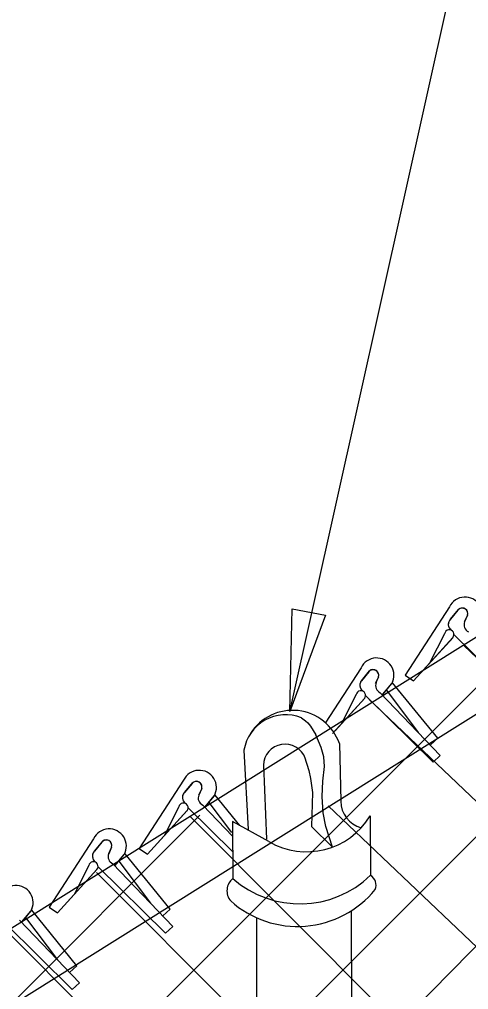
# Model space of a CAD drawing. Extents: x 0 to 2.85, y -0.1 to 1.83.
# Drawn here: x 2.5923 to 2.6166, y 1.0016 to 1.0542 of the extents above; entities that cross this region are included whole.
import ezdxf

# ---------------------------------------------------------------- set-up
doc = ezdxf.new("R2010")
doc.units = 0
for name, color, linetype in [('CT_Dimensions', 7, 'Continuous'), ('sb_Chainlink Fence', 7, 'Continuous'), ('sb_Existing Structural Steel', 7, 'Continuous')]:
    doc.layers.add(name, color=color, linetype=linetype)

msp = doc.modelspace()

# ---------------------------------------------------------------- linework, layer by layer
at = {"layer": 'CT_Dimensions'}
msp.add_line((2.6601417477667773, 1.2558105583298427), (2.60696923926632, 1.0168251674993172), dxfattribs=at)
msp.add_lwpolyline([(2.6088839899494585, 1.0219122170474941), (2.6069497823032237, 1.0166863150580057), (2.607084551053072, 1.0222570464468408)], close=True, dxfattribs=at)
at = {"layer": 'sb_Chainlink Fence'}
for p, q in [((2.4648070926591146, 0.8496034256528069), (2.6600345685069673, 1.047546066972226)), ((2.4647966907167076, 0.8576540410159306), (2.64564499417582, 1.0385023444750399)), ((2.4647862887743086, 0.8657046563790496), (2.6249858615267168, 1.0259042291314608)), ((2.615602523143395, 1.0223576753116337), (2.613201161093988, 1.0186458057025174)), ((2.6156564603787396, 1.0216893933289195), (2.616096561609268, 1.022220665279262)), ((2.6160558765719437, 1.0221769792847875), (2.6156564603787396, 1.0216893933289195)), ((2.616580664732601, 1.0218964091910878), (2.6164204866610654, 1.0215405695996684)), ((2.6164209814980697, 1.0215531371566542), (2.6165804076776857, 1.0218883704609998)), ((2.613649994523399, 1.018345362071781), (2.615797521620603, 1.020703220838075)), ((2.613649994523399, 1.018345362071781), (2.615783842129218, 1.020689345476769)), ((2.61533897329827, 1.0208996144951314), (2.6145420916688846, 1.0193404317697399)), ((2.6158410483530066, 1.0208531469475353), (2.6195028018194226, 1.0172449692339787)), ((2.61637605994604, 1.0202671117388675), (2.6686701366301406, 0.9699707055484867)), ((2.6108136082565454, 1.019058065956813), (2.608869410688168, 1.0160528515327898)), ((2.6108320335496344, 1.0183521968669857), (2.611272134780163, 1.0188834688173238)), ((2.6112314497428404, 1.0188397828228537), (2.6108320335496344, 1.0183521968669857)), ((2.611756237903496, 1.018559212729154), (2.611596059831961, 1.01820337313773)), ((2.611596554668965, 1.0182159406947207), (2.611755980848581, 1.0185511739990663)), ((2.613201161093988, 1.0186458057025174), (2.613649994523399, 1.018345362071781)), ((2.6119844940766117, 1.0176093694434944), (2.6124741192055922, 1.0182002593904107)), ((2.6119909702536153, 1.0176183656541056), (2.6124765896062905, 1.018202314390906)), ((2.6124741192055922, 1.0182002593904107), (2.612509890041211, 1.0182686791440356)), ((2.612509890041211, 1.0182686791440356), (2.6125402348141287, 1.0183418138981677)), ((2.614963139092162, 1.0152324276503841), (2.6125216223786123, 1.0182441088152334)), ((2.610550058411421, 1.0176000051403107), (2.6097531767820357, 1.0160408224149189)), ((2.6110521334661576, 1.0175535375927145), (2.614713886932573, 1.0139453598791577)), ((2.6118484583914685, 1.0177036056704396), (2.6151062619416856, 1.014307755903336)), ((2.6139210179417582, 1.015554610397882), (2.6122021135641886, 1.0178483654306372)), ((2.609269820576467, 1.0154945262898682), (2.6110086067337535, 1.0174036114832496)), ((2.6094035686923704, 1.0156416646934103), (2.610994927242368, 1.0173897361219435)), ((2.611251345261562, 1.0173308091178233), (2.6728838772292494, 0.9586173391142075)), ((2.614963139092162, 1.0152324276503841), (2.614570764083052, 1.014870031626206)), ((2.6151062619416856, 1.014307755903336), (2.614713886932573, 1.0139453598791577)), ((2.601201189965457, 1.012967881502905), (2.5987998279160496, 1.009256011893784)), ((2.6012551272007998, 1.012299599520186), (2.6016952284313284, 1.0128308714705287)), ((2.6016545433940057, 1.0127871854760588), (2.6012551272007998, 1.012299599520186)), ((2.602179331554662, 1.0125066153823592), (2.6020191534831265, 1.0121507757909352)), ((2.6020196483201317, 1.0121633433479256), (2.6021790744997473, 1.0124985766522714)), ((2.602897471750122, 1.012178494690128), (2.6029278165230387, 1.01225162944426)), ((2.602372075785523, 1.0115191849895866), (2.6028617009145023, 1.0121100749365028)), ((2.6023785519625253, 1.011528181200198), (2.6028641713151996, 1.0121121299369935)), ((2.6038058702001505, 1.010135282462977), (2.6025896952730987, 1.0117581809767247)), ((2.6028617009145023, 1.0121100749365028), (2.602897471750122, 1.012178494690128)), ((2.6042473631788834, 1.0105032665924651), (2.602909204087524, 1.0121539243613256)), ((2.5992486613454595, 1.0089555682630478), (2.6013961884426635, 1.0113134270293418)), ((2.5992486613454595, 1.0089555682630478), (2.60138250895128, 1.0112995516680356)), ((2.600937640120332, 1.0115098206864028), (2.600140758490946, 1.0099506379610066)), ((2.6014397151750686, 1.011463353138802), (2.603844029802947, 1.0090942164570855)), ((2.602236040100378, 1.011613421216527), (2.6038500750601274, 1.0099309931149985)), ((2.6090252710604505, 1.0115652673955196), (2.6680539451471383, 0.955433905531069)), ((2.4647758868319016, 0.8737552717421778), (2.602080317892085, 1.0110597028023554)), ((2.60154787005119, 1.0109967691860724), (2.668156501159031, 0.9442015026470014)), ((2.596322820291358, 1.009791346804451), (2.5939214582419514, 1.0060794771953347)), ((2.5963767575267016, 1.0091230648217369), (2.596816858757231, 1.0096543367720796)), ((2.596776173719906, 1.0096106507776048), (2.5963767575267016, 1.0091230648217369)), ((2.5973009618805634, 1.0093300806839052), (2.597140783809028, 1.0089742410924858)), ((2.5971412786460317, 1.0089868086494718), (2.597300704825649, 1.0093220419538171)), ((2.598019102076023, 1.009001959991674), (2.598049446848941, 1.009075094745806)), ((2.5987998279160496, 1.009256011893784), (2.5992486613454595, 1.0089555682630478)), ((2.5974937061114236, 1.0083426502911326), (2.5979833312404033, 1.008933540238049)), ((2.597500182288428, 1.008351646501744), (2.5979858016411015, 1.0089355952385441)), ((2.5994302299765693, 1.0062878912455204), (2.5977113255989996, 1.0085816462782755)), ((2.5979833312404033, 1.008933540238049), (2.598019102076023, 1.009001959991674)), ((2.600472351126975, 1.0059657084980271), (2.598030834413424, 1.0089773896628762)), ((2.5943702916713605, 1.0057790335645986), (2.5965178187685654, 1.0081368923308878)), ((2.5943702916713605, 1.0057790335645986), (2.59650413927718, 1.0081230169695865)), ((2.596059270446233, 1.0083332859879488), (2.5952623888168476, 1.0067741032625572)), ((2.5965613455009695, 1.0082868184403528), (2.6002230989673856, 1.004678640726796)), ((2.597357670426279, 1.008436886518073), (2.6006154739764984, 1.005041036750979)), ((2.596479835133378, 1.0079559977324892), (2.663340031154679, 0.9410262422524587)), ((2.5924470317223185, 1.0052891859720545), (2.592932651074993, 1.0058731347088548)), ((2.5929301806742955, 1.0058710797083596), (2.592965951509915, 1.0059394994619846)), ((2.592965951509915, 1.0059394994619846), (2.592996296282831, 1.0060126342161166)), ((2.595419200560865, 1.002903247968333), (2.5929776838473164, 1.0059149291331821)), ((2.5939214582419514, 1.0060794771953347), (2.5943702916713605, 1.0057790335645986)), ((2.600472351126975, 1.0059657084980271), (2.600079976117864, 1.0056033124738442)), ((2.5923045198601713, 1.0053744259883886), (2.5955623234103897, 1.001978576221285)), ((2.592440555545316, 1.0052801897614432), (2.5929301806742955, 1.0058710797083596)), ((2.5943770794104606, 1.003225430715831), (2.5926581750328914, 1.005519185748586)), ((2.5915081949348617, 1.0052243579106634), (2.5951699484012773, 1.0016161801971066)), ((2.6006154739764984, 1.005041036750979), (2.6002230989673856, 1.004678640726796)), ((2.5916974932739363, 1.0047003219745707), (2.6580900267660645, 0.9382090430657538)), ((2.595419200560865, 1.002903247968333), (2.5950268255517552, 1.0025408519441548)), ((2.5955623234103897, 1.001978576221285), (2.5951699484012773, 1.0016161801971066))]:
    msp.add_line(p, q, dxfattribs=at)
for centre, radius, start, end in [((2.6164448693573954, 1.0219508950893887), 0.0009354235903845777, 331.31683079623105, 154.22348362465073), ((2.6162905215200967, 1.0219847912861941), 0.00030330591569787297, 343.05845601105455, 140.68050902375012), ((2.6162915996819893, 1.021986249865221), 0.000304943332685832, 341.2780577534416, 129.76109879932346), ((2.615918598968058, 1.0214085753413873), 0.0003843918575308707, 140.7453603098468, 233.54895292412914), ((2.6159291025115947, 1.0214091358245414), 0.0003909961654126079, 134.21088561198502, 232.77805807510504), ((2.6168097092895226, 1.0213849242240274), 0.00041880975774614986, 157.02698513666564, 245.70153370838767), ((2.615591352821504, 1.0208578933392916), 0.00025580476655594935, 319.56516219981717, 170.6132592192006), ((2.6116559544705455, 1.0186512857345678), 0.0009354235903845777, 331.31683079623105, 154.22348362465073), ((2.611466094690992, 1.0186475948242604), 0.00030330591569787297, 343.05845601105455, 140.68050902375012), ((2.6114671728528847, 1.0186490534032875), 0.000304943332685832, 341.2780577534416, 129.76109879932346), ((2.611129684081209, 1.0181089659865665), 0.0003843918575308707, 140.7453603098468, 233.54895292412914), ((2.611140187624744, 1.018109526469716), 0.0003909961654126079, 134.21088561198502, 232.77805807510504), ((2.6120207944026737, 1.0180853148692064), 0.00041880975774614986, 157.02698513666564, 245.70153370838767), ((2.610802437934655, 1.0175582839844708), 0.0002558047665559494, 319.56516219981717, 170.6132592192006), ((2.6020435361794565, 1.0125611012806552), 0.0009354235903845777, 331.31683079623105, 154.22348362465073), ((2.601889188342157, 1.0125949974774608), 0.00030330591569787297, 343.05845601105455, 140.68050902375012), ((2.6018902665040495, 1.0125964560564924), 0.000304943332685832, 341.2780577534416, 129.76109879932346), ((2.60151726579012, 1.012018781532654), 0.0003843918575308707, 140.7453603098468, 233.54895292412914), ((2.601527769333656, 1.012019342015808), 0.0003909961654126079, 134.21088561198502, 232.77805807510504), ((2.601190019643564, 1.0114680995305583), 0.0002558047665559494, 319.56516219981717, 170.6132592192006), ((2.6024083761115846, 1.0119951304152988), 0.00041880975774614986, 157.02698513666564, 245.70153370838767), ((2.5971651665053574, 1.0093845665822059), 0.0009354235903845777, 331.31683079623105, 154.22348362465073), ((2.5970108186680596, 1.0094184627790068), 0.00030330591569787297, 343.05845601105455, 140.68050902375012), ((2.59701189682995, 1.0094199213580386), 0.000304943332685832, 341.2780577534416, 129.76109879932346), ((2.596638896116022, 1.0088422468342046), 0.0003843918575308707, 140.7453603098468, 233.54895292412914), ((2.5966493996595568, 1.0088428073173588), 0.0003909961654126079, 134.21088561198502, 232.77805807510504), ((2.5963116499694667, 1.008291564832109), 0.0002558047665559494, 319.56516219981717, 170.6132592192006), ((2.597530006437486, 1.0088185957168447), 0.00041880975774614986, 157.02698513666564, 245.70153370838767), ((2.5921120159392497, 1.0063221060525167), 0.0009354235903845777, 331.31683079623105, 154.22348362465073)]:
    msp.add_arc(centre, radius, start, end, dxfattribs=at)
at = {"layer": 'sb_Existing Structural Steel'}
for p, q in [((2.6689906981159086, 1.053235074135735), (2.4646754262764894, 0.9252836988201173)), ((2.6689602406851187, 1.0490331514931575), (2.465953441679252, 0.9219020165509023)), ((2.6075810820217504, 1.016347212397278), (2.6078088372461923, 1.016173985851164)), ((2.6078088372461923, 1.016173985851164), (2.6079248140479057, 1.0160699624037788)), ((2.6079248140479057, 1.0160699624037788), (2.6080767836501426, 1.0158939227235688)), ((2.6080767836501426, 1.0158939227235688), (2.608369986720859, 1.0154173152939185)), ((2.6086589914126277, 1.014737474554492), (2.608369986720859, 1.0154173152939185)), ((2.6096431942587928, 1.0149451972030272), (2.6097142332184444, 1.0118301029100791)), ((2.604469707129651, 1.0145920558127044), (2.6046905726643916, 1.0102914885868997)), ((2.6087995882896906, 1.0142217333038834), (2.6086589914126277, 1.014737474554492)), ((2.605519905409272, 1.013772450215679), (2.605695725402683, 1.0097587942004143)), ((2.6077555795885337, 1.0142320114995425), (2.60798502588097, 1.013484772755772)), ((2.608834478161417, 1.0137114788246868), (2.6087995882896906, 1.0142217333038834)), ((2.60798502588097, 1.013484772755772), (2.6080728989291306, 1.0130549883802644)), ((2.608746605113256, 1.0129007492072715), (2.608834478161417, 1.0137114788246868)), ((2.6080728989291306, 1.0130549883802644), (2.6081802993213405, 1.0122930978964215)), ((2.608697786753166, 1.0120704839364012), (2.608746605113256, 1.0129007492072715)), ((2.6081802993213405, 1.0122930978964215), (2.6081250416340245, 1.010454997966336)), ((2.608766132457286, 1.011191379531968), (2.608697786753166, 1.0120704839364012)), ((2.6089125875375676, 1.0104490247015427), (2.608766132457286, 1.011191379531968)), ((2.603852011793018, 1.0107170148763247), (2.603868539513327, 1.0076317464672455)), ((2.605813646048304, 1.009634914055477), (2.603852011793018, 1.0107170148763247)), ((2.6113057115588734, 1.0110275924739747), (2.61133057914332, 1.0078039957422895)), ((2.6092738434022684, 1.0093354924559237), (2.6081250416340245, 1.0104549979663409)), ((2.6092738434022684, 1.0093354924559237), (2.6089125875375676, 1.0104490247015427)), ((2.61038500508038, 0.9209846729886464), (2.6103003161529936, 1.0059062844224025)), ((2.6052493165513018, 0.9165649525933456), (2.6051638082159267, 1.0055261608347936))]:
    msp.add_line(p, q, dxfattribs=at)
for centre, radius, start, end in [((2.606729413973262, 1.0142216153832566), 0.0022898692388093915, 68.16538661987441, 170.69014168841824), ((2.6070985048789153, 1.014050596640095), 0.002697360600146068, 19.36942543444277, 147.4702185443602), ((2.6066928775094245, 1.0137427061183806), 0.0011733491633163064, 20.387167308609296, 178.54741123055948), ((2.6111983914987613, 1.0118221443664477), 0.0014841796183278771, 179.69276417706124, 255.28146466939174), ((2.607853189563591, 1.0131173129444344), 0.004035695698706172, 239.64368859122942, 328.81458682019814), ((2.604397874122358, 1.0069659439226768), 0.0008505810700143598, 128.48583764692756, 220.3397553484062), ((2.607503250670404, 1.011753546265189), 0.0054954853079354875, 228.5933069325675, 314.1189391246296), ((2.6109812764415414, 1.0072628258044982), 0.0006441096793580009, 339.5751872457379, 57.15943836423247), ((2.607369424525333, 1.0104737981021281), 0.005438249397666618, 228.26907300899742, 320.81876764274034)]:
    msp.add_arc(centre, radius, start, end, dxfattribs=at)

doc.saveas('drawing.dxf')
